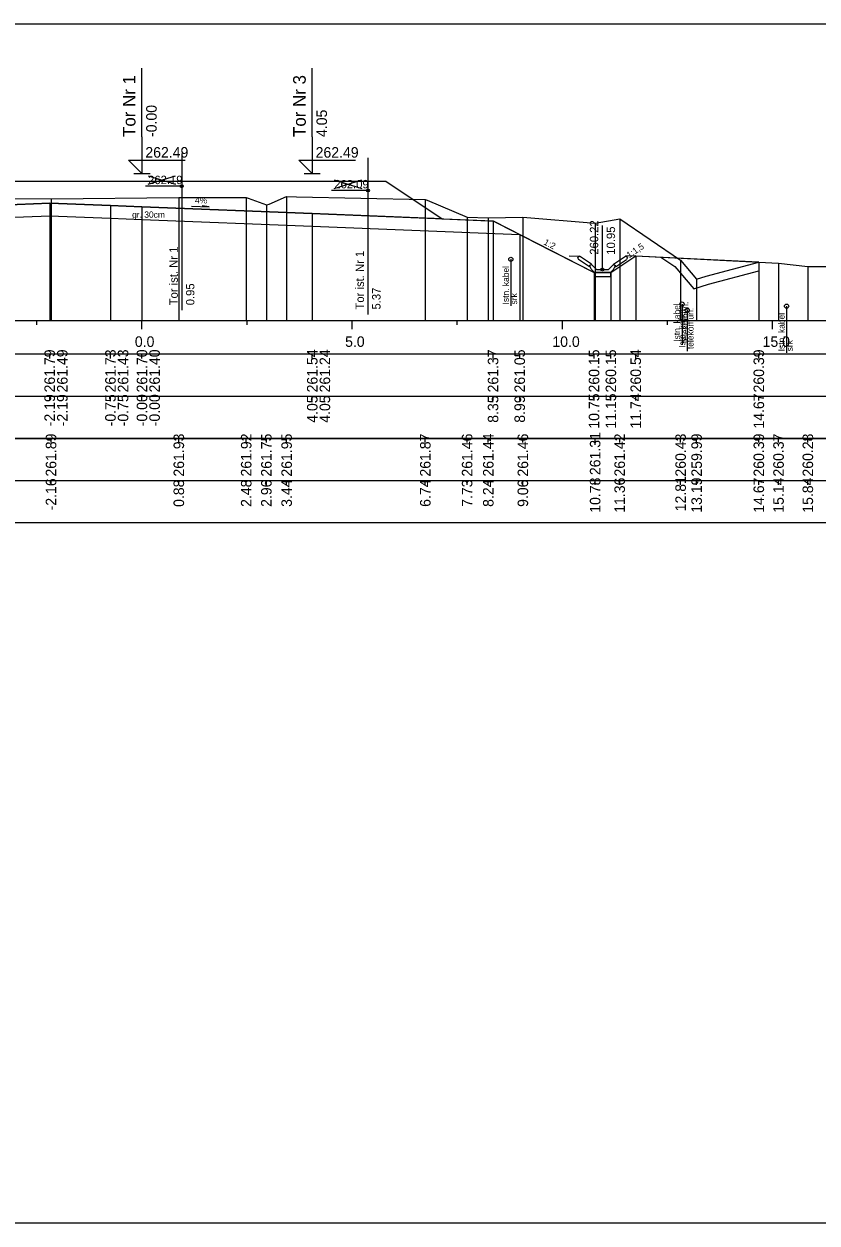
# Model space of a CAD drawing. Extents: x 6516023 to 6560129, y 5513077 to 5529206.
# Drawn here: x 6518164.91 to 6518183.77, y 5514451.16 to 5514479.66 of the extents above; entities that cross this region are included whole.
import ezdxf

# ---------------------------------------------------------------- set-up
doc = ezdxf.new("R2010")
doc.units = 0
for name, color, linetype in [('IR_default', 7, 'Continuous'), ('TOR_PRZEK_P-kable', 7, 'Continuous'), ('TOR_PRZEK_P-komponent', 7, 'Continuous'), ('TOR_PRZEK_P-odwodnienie', 7, 'Continuous'), ('TOR_PRZEK_P-opisy', 7, 'Continuous'), ('TOR_PRZEK_P-schodkowanie+wymiana', 7, 'Continuous'), ('TOR_PRZEK_P-tabelka istniejace', 7, 'Continuous'), ('TOR_PRZEK_P-tabelka projektowane', 7, 'Continuous'), ('TOR_PRZEK_P-teren istniejacy', 7, 'Continuous'), ('TOR_PRZEK_P-tory istniejace', 7, 'Continuous'), ('TOR_PRZEK_P-tory projektowane', 7, 'Continuous'), ('TOR_PRZEK_P-uklad odniesienia', 7, 'Continuous'), ('TOR_PRZEK_P-warstwa ochronna I', 7, 'Continuous'), ('TOR_PRZEK_P-warstwa ochronna II', 7, 'Continuous'), ('TOR_RAMKI-ramka+tabelka 1', 7, 'Continuous')]:
    doc.layers.add(name, color=color, linetype=linetype)

msp = doc.modelspace()

# ---------------------------------------------------------------- linework, layer by layer
at = {"layer": 'IR_default'}
msp.add_lwpolyline([(6518161.778, 5514475.92), (6518164.963, 5514475.92), (6518165.053, 5514475.92), (6518165.963, 5514475.92), (6518166.278, 5514475.92), (6518169.463, 5514475.92), (6518169.964, 5514475.919), (6518170.013, 5514475.919), (6518173.513, 5514475.919), (6518174.733, 5514475.106), (6518174.854, 5514475.025), (6518175.954, 5514474.981), (6518176.063, 5514474.977), (6518176.139, 5514474.938), (6518176.914, 5514474.543), (6518177.052, 5514474.472), (6518178.465, 5514473.752), (6518178.501, 5514473.752), (6518178.865, 5514473.752), (6518178.91, 5514473.781), (6518179.36, 5514474.082), (6518179.385, 5514474.098), (6518179.457, 5514474.146), (6518182.384, 5514474.002)], dxfattribs=at)
at = {"layer": 'TOR_PRZEK_P-kable'}
for p, q in [((6518176.486, 5514474.063), (6518176.486, 5514472.954)), ((6518180.557, 5514473), (6518180.557, 5514472.027)), ((6518180.681, 5514472.854), (6518180.681, 5514471.88)), ((6518183.044, 5514472.949), (6518183.044, 5514471.839))]:
    msp.add_line(p, q, dxfattribs=at)
for centre in [(6518176.486, 5514474.063), (6518180.557, 5514473), (6518183.044, 5514472.949), (6518180.681, 5514472.854)]:
    msp.add_circle(centre, 0.05, dxfattribs=at)
at = {"layer": 'TOR_PRZEK_P-komponent'}
msp.add_lwpolyline([(6518155.663, 5514475.92), (6518159.163, 5514475.92), (6518161.463, 5514475.92), (6518164.963, 5514475.92), (6518165.963, 5514475.92), (6518169.463, 5514475.92), (6518170.013, 5514475.919), (6518173.513, 5514475.919), (6518174.854, 5514475.025), (6518171.763, 5514475.149), (6518167.713, 5514475.311), (6518166.963, 5514475.341), (6518165.518, 5514475.399), (6518163.963, 5514475.336), (6518163.213, 5514475.306), (6518160.513, 5514475.198), (6518160.113, 5514475.202), (6518157.413, 5514475.31), (6518156.663, 5514475.34), (6518155.413, 5514475.39), (6518154.833, 5514475.367)], close=True, dxfattribs=at)
at = {"layer": 'TOR_PRZEK_P-odwodnienie'}
for p, q in [((6518178.665, 5514473.822), (6518178.665, 5514474.866)), ((6518178.401, 5514473.947), (6518178.12, 5514474.134)), ((6518178.93, 5514473.947), (6518179.21, 5514474.134)), ((6518178.356, 5514473.881), (6518178.095, 5514474.055)), ((6518178.367, 5514473.897), (6518178.356, 5514473.881)), ((6518178.358, 5514473.917), (6518178.405, 5514473.941)), ((6518178.401, 5514473.947), (6518178.392, 5514473.935)), ((6518178.525, 5514473.822), (6518178.405, 5514473.941)), ((6518178.805, 5514473.822), (6518178.925, 5514473.941)), ((6518178.925, 5514473.941), (6518178.973, 5514473.917)), ((6518178.93, 5514473.947), (6518178.938, 5514473.935)), ((6518178.963, 5514473.897), (6518178.974, 5514473.881)), ((6518178.974, 5514473.881), (6518179.235, 5514474.055)), ((6518178.475, 5514473.752), (6518178.855, 5514473.752)), ((6518178.525, 5514473.822), (6518178.805, 5514473.822))]:
    msp.add_line(p, q, dxfattribs=at)
for points in [[(6518177.874, 5514474.146), (6518178.12, 5514474.134)], [(6518178.07, 5514474.108), (6518178.12, 5514474.134)], [(6518179.457, 5514474.146), (6518179.21, 5514474.134)], [(6518179.26, 5514474.108), (6518179.21, 5514474.134)], [(6518178.07, 5514474.108), (6518178.095, 5514474.055)], [(6518178.392, 5514473.935), (6518178.357, 5514473.916)], [(6518178.357, 5514473.916), (6518178.367, 5514473.897)], [(6518178.405, 5514473.822), (6518178.358, 5514473.917)], [(6518178.925, 5514473.822), (6518178.973, 5514473.917)], [(6518178.938, 5514473.935), (6518178.973, 5514473.916)], [(6518178.973, 5514473.916), (6518178.963, 5514473.897)], [(6518179.26, 5514474.108), (6518179.235, 5514474.055)], [(6518178.475, 5514473.752), (6518178.405, 5514473.822)], [(6518178.465, 5514473.752), (6518178.465, 5514473.752), (6518178.465, 5514473.752), (6518178.465, 5514473.751), (6518178.465, 5514473.752), (6518178.466, 5514473.751), (6518178.465, 5514473.752), (6518178.466, 5514473.752)], [(6518178.865, 5514473.752), (6518178.465, 5514473.752), (6518178.465, 5514473.652), (6518178.865, 5514473.652), (6518178.865, 5514473.752)], [(6518178.855, 5514473.752), (6518178.925, 5514473.822)], [(6518178.865, 5514473.752), (6518178.865, 5514473.752), (6518178.865, 5514473.752), (6518178.865, 5514473.751), (6518178.865, 5514473.752), (6518178.866, 5514473.751), (6518178.865, 5514473.752), (6518178.866, 5514473.752)]]:
    msp.add_lwpolyline(points, dxfattribs=at)
msp.add_circle((6518178.665, 5514473.822), 0.035, dxfattribs=at)
at = {"layer": 'TOR_PRZEK_P-opisy'}
msp.add_lwpolyline([(6518168.893, 5514475.325), (6518169.311, 5514475.306), (6518169.143, 5514475.334)], dxfattribs=at)
at = {"layer": 'TOR_PRZEK_P-schodkowanie+wymiana'}
msp.add_lwpolyline([(6518180.056, 5514474.116), (6518180.389, 5514473.889), (6518180.838, 5514473.362), (6518181.187, 5514473.469), (6518182.384, 5514473.791)], dxfattribs=at)
at = {"layer": 'TOR_PRZEK_P-tabelka istniejace'}
for p, q in [((6518165.55, 5514469.706), (6518165.55, 5514469.806)), ((6518168.589, 5514469.706), (6518168.589, 5514469.806)), ((6518170.192, 5514469.706), (6518170.192, 5514469.806)), ((6518170.671, 5514469.706), (6518170.671, 5514469.806)), ((6518171.153, 5514469.706), (6518171.153, 5514469.806)), ((6518174.451, 5514469.706), (6518174.451, 5514469.806)), ((6518175.446, 5514469.706), (6518175.446, 5514469.806)), ((6518175.949, 5514469.706), (6518175.949, 5514469.806)), ((6518176.772, 5514469.706), (6518176.772, 5514469.806)), ((6518178.491, 5514469.706), (6518178.491, 5514469.806)), ((6518179.075, 5514469.706), (6518179.075, 5514469.806)), ((6518180.524, 5514469.706), (6518180.524, 5514469.806)), ((6518180.905, 5514469.706), (6518180.905, 5514469.806)), ((6518182.384, 5514469.706), (6518182.384, 5514469.806)), ((6518182.853, 5514469.706), (6518182.853, 5514469.806)), ((6518183.55, 5514469.706), (6518183.55, 5514469.806)), ((6518106.663, 5514468.806), (6518210.463, 5514468.806)), ((6518165.55, 5514468.706), (6518165.55, 5514468.806)), ((6518168.589, 5514468.706), (6518168.589, 5514468.806)), ((6518170.192, 5514468.706), (6518170.192, 5514468.806)), ((6518170.671, 5514468.706), (6518170.671, 5514468.806)), ((6518171.153, 5514468.706), (6518171.153, 5514468.806)), ((6518174.451, 5514468.706), (6518174.451, 5514468.806)), ((6518175.446, 5514468.706), (6518175.446, 5514468.806)), ((6518175.949, 5514468.706), (6518175.949, 5514468.806)), ((6518176.772, 5514468.706), (6518176.772, 5514468.806)), ((6518178.491, 5514468.706), (6518178.491, 5514468.806)), ((6518179.075, 5514468.706), (6518179.075, 5514468.806)), ((6518180.524, 5514468.706), (6518180.524, 5514468.806)), ((6518180.905, 5514468.706), (6518180.905, 5514468.806)), ((6518182.384, 5514468.706), (6518182.384, 5514468.806)), ((6518182.853, 5514468.706), (6518182.853, 5514468.806)), ((6518183.55, 5514468.706), (6518183.55, 5514468.806))]:
    msp.add_line(p, q, dxfattribs=at)
for points in [[(6518171.153, 5514475.554), (6518171.153, 5514472.806), (6518171.153, 5514472.676), (6518171.153, 5514472.606)], [(6518165.55, 5514475.501), (6518165.55, 5514472.806), (6518165.55, 5514472.676), (6518165.55, 5514472.606)], [(6518168.589, 5514475.535), (6518168.589, 5514472.806), (6518168.589, 5514472.676), (6518168.589, 5514472.606)], [(6518170.192, 5514475.53), (6518170.192, 5514472.806), (6518170.192, 5514472.676), (6518170.192, 5514472.606)], [(6518170.671, 5514475.359), (6518170.671, 5514472.806), (6518170.671, 5514472.676), (6518170.671, 5514472.606)], [(6518174.451, 5514475.481), (6518174.451, 5514472.806), (6518174.451, 5514472.676), (6518174.451, 5514472.606)], [(6518175.446, 5514475.062), (6518175.446, 5514472.806), (6518175.446, 5514472.676), (6518175.446, 5514472.606)], [(6518175.949, 5514475.045), (6518175.949, 5514472.806), (6518175.949, 5514472.676), (6518175.949, 5514472.606)], [(6518176.772, 5514475.061), (6518176.772, 5514472.806), (6518176.772, 5514472.676), (6518176.772, 5514472.606)], [(6518179.075, 5514475.026), (6518179.075, 5514472.806), (6518179.075, 5514472.676), (6518179.075, 5514472.606)], [(6518178.491, 5514474.92), (6518178.491, 5514472.806), (6518178.491, 5514472.676), (6518178.491, 5514472.606)], [(6518180.524, 5514474.039), (6518180.524, 5514472.806), (6518180.524, 5514472.676), (6518180.524, 5514472.606)], [(6518182.384, 5514473.998), (6518182.384, 5514472.806), (6518182.384, 5514472.676), (6518182.384, 5514472.606)], [(6518182.853, 5514473.971), (6518182.853, 5514472.806), (6518182.853, 5514472.676), (6518182.853, 5514472.606)], [(6518183.55, 5514473.89), (6518183.55, 5514472.806), (6518183.55, 5514472.676), (6518183.55, 5514472.606)], [(6518180.905, 5514473.592), (6518180.905, 5514472.806), (6518180.905, 5514472.676), (6518180.905, 5514472.606)]]:
    msp.add_lwpolyline(points, dxfattribs=at)
msp.add_lwpolyline([(6518106.663, 5514469.806), (6518106.663, 5514467.806), (6518210.463, 5514467.806), (6518210.463, 5514469.806)], close=True, dxfattribs=at)
at = {"layer": 'TOR_PRZEK_P-tabelka projektowane'}
for p, q in [((6518165.518, 5514471.706), (6518165.518, 5514471.806)), ((6518165.518, 5514471.706), (6518165.518, 5514471.806)), ((6518166.963, 5514471.706), (6518166.963, 5514471.806)), ((6518166.963, 5514471.706), (6518166.963, 5514471.806)), ((6518167.713, 5514471.706), (6518167.713, 5514471.806)), ((6518167.713, 5514471.706), (6518167.713, 5514471.806)), ((6518171.763, 5514471.706), (6518171.763, 5514471.806)), ((6518171.763, 5514471.706), (6518171.763, 5514471.806)), ((6518176.063, 5514471.706), (6518176.063, 5514471.806)), ((6518176.701, 5514471.706), (6518176.701, 5514471.806)), ((6518178.465, 5514471.706), (6518178.465, 5514471.806)), ((6518178.865, 5514471.706), (6518178.865, 5514471.806)), ((6518179.457, 5514471.706), (6518179.457, 5514471.806)), ((6518182.384, 5514471.706), (6518182.384, 5514471.806)), ((6518106.663, 5514470.806), (6518210.463, 5514470.806)), ((6518165.518, 5514470.706), (6518165.518, 5514470.806)), ((6518165.518, 5514470.706), (6518165.518, 5514470.806)), ((6518166.963, 5514470.706), (6518166.963, 5514470.806)), ((6518166.963, 5514470.706), (6518166.963, 5514470.806)), ((6518167.713, 5514470.706), (6518167.713, 5514470.806)), ((6518167.713, 5514470.706), (6518167.713, 5514470.806)), ((6518171.763, 5514470.706), (6518171.763, 5514470.806)), ((6518171.763, 5514470.706), (6518171.763, 5514470.806)), ((6518176.063, 5514470.706), (6518176.063, 5514470.806)), ((6518176.701, 5514470.706), (6518176.701, 5514470.806)), ((6518178.465, 5514470.706), (6518178.465, 5514470.806)), ((6518178.865, 5514470.706), (6518178.865, 5514470.806)), ((6518179.457, 5514470.706), (6518179.457, 5514470.806)), ((6518182.384, 5514470.706), (6518182.384, 5514470.806))]:
    msp.add_line(p, q, dxfattribs=at)
for points in [[(6518165.518, 5514475.399), (6518165.518, 5514472.806), (6518165.518, 5514472.676), (6518165.518, 5514472.606)], [(6518166.963, 5514475.341), (6518166.963, 5514472.806), (6518166.963, 5514472.676), (6518166.963, 5514472.606)], [(6518167.713, 5514475.311), (6518167.713, 5514472.806), (6518167.713, 5514472.676), (6518167.713, 5514472.606)], [(6518165.518, 5514475.099), (6518165.518, 5514472.806), (6518165.518, 5514472.676), (6518165.518, 5514472.606)], [(6518166.963, 5514475.041), (6518166.963, 5514472.806), (6518166.963, 5514472.676), (6518166.963, 5514472.606)], [(6518167.713, 5514475.011), (6518167.713, 5514472.806), (6518167.713, 5514472.676), (6518167.713, 5514472.606)], [(6518171.763, 5514475.149), (6518171.763, 5514472.806), (6518171.763, 5514472.676), (6518171.763, 5514472.606)], [(6518176.063, 5514474.977), (6518176.063, 5514472.806), (6518176.063, 5514472.676), (6518176.063, 5514472.606)], [(6518171.763, 5514474.849), (6518171.763, 5514472.806), (6518171.763, 5514472.676), (6518171.763, 5514472.606)], [(6518176.701, 5514474.651), (6518176.701, 5514472.806), (6518176.701, 5514472.676), (6518176.701, 5514472.606)], [(6518179.457, 5514474.146), (6518179.457, 5514472.806), (6518179.457, 5514472.676), (6518179.457, 5514472.606)], [(6518182.384, 5514473.998), (6518182.384, 5514472.806), (6518182.384, 5514472.676), (6518182.384, 5514472.606)], [(6518178.465, 5514473.752), (6518178.465, 5514472.806), (6518178.465, 5514472.676), (6518178.465, 5514472.606)], [(6518178.865, 5514473.752), (6518178.865, 5514472.806), (6518178.865, 5514472.676), (6518178.865, 5514472.606)]]:
    msp.add_lwpolyline(points, dxfattribs=at)
msp.add_lwpolyline([(6518106.663, 5514471.806), (6518106.663, 5514469.806), (6518210.463, 5514469.806), (6518210.463, 5514471.806)], close=True, dxfattribs=at)
at = {"layer": 'TOR_PRZEK_P-teren istniejacy'}
msp.add_lwpolyline([(6518161.805, 5514475.508), (6518165.55, 5514475.501), (6518168.589, 5514475.535), (6518170.192, 5514475.53), (6518170.236, 5514475.517), (6518170.671, 5514475.359), (6518170.742, 5514475.372), (6518171.153, 5514475.554), (6518171.39, 5514475.548), (6518174.451, 5514475.481), (6518174.499, 5514475.468), (6518175.446, 5514475.062), (6518175.949, 5514475.045), (6518176.772, 5514475.061), (6518178.491, 5514474.92), (6518179.075, 5514475.026), (6518180.524, 5514474.039), (6518180.905, 5514473.592), (6518181.132, 5514473.661), (6518182.384, 5514473.998), (6518182.853, 5514473.971), (6518183.55, 5514473.89), (6518184.459, 5514473.89)], dxfattribs=at)
at = {"layer": 'TOR_PRZEK_P-tory istniejace'}
for p, q in [((6518168.658, 5514476.575), (6518168.658, 5514472.855)), ((6518173.086, 5514476.474), (6518173.086, 5514472.754)), ((6518167.859, 5514475.847), (6518168.511, 5514476.05)), ((6518167.859, 5514476.05), (6518168.511, 5514475.847)), ((6518172.287, 5514475.746), (6518172.939, 5514475.949)), ((6518172.287, 5514475.949), (6518172.939, 5514475.746)), ((6518168.659, 5514475.8), (6518167.793, 5514475.8)), ((6518173.087, 5514475.699), (6518172.221, 5514475.699))]:
    msp.add_line(p, q, dxfattribs=at)
for centre in [(6518168.659, 5514475.8), (6518173.087, 5514475.699)]:
    msp.add_circle(centre, 0.035, dxfattribs=at)
at = {"layer": 'TOR_PRZEK_P-tory projektowane'}
for p, q in [((6518167.713, 5514476.977), (6518167.713, 5514478.609)), ((6518171.763, 5514476.977), (6518171.763, 5514478.609)), ((6518167.713, 5514476.977), (6518167.713, 5514476.1)), ((6518171.763, 5514476.977), (6518171.763, 5514476.099)), ((6518167.713, 5514476.1), (6518167.394, 5514476.419)), ((6518167.394, 5514476.419), (6518168.738, 5514476.419)), ((6518171.763, 5514476.099), (6518171.444, 5514476.418)), ((6518171.444, 5514476.418), (6518172.788, 5514476.418)), ((6518167.521, 5514476.1), (6518167.905, 5514476.1)), ((6518171.571, 5514476.099), (6518171.955, 5514476.099))]:
    msp.add_line(p, q, dxfattribs=at)
at = {"layer": 'TOR_PRZEK_P-uklad odniesienia'}
for p, q in [((6518110.463, 5514472.606), (6518210.463, 5514472.606)), ((6518165.213, 5514472.506), (6518165.213, 5514472.606)), ((6518167.713, 5514472.406), (6518167.713, 5514472.606)), ((6518170.213, 5514472.506), (6518170.213, 5514472.606)), ((6518172.713, 5514472.406), (6518172.713, 5514472.606)), ((6518175.213, 5514472.506), (6518175.213, 5514472.606)), ((6518177.713, 5514472.406), (6518177.713, 5514472.606)), ((6518180.213, 5514472.506), (6518180.213, 5514472.606)), ((6518182.713, 5514472.406), (6518182.713, 5514472.606))]:
    msp.add_line(p, q, dxfattribs=at)
at = {"layer": 'TOR_PRZEK_P-warstwa ochronna I'}
msp.add_lwpolyline([(6518160.753, 5514474.908), (6518163.213, 5514475.006), (6518165.518, 5514475.099), (6518166.963, 5514475.041), (6518167.713, 5514475.011), (6518171.763, 5514474.849), (6518176.701, 5514474.651)], dxfattribs=at)
at = {"layer": 'TOR_PRZEK_P-warstwa ochronna II'}
msp.add_lwpolyline([(6518148.701, 5514473.946), (6518149.38, 5514473.493), (6518149.78, 5514473.493), (6518153.413, 5514475.31), (6518155.413, 5514475.39), (6518156.663, 5514475.34), (6518157.413, 5514475.31), (6518160.113, 5514475.202), (6518160.513, 5514475.198), (6518163.213, 5514475.306), (6518163.963, 5514475.336), (6518165.518, 5514475.399), (6518166.963, 5514475.341), (6518167.713, 5514475.311), (6518171.763, 5514475.149), (6518176.063, 5514474.977), (6518178.465, 5514473.752), (6518178.865, 5514473.752), (6518179.457, 5514474.146), (6518182.384, 5514473.998)], dxfattribs=at)
at = {"layer": 'TOR_RAMKI-ramka+tabelka 1'}
msp.add_lwpolyline([(6517997.013, 5514479.656), (6518244.513, 5514479.656), (6518244.513, 5514451.156), (6517997.013, 5514451.156)], close=True, dxfattribs=at)

# ---------------------------------------------------------------- texts
at = {"layer": 'TOR_PRZEK_P-kable'}
for s, height, p in [('Istn. kabel', 0.14999, (6518176.441, 5514472.99)), ('srk', 0.15, (6518176.635, 5514472.99)), ('Istn. kabel', 0.14999, (6518180.512, 5514472.103)), ('telekomun.', 0.15, (6518180.706, 5514472.074)), ('Istn. kabel', 0.14999, (6518180.637, 5514471.957)), ('telekomun.', 0.15, (6518180.831, 5514471.928)), ('Istn. kabel', 0.14999, (6518182.999, 5514471.875)), ('srk', 0.15, (6518183.193, 5514471.876))]:
    msp.add_text(s, height=height, rotation=90.0511, dxfattribs=at).set_placement(p)
at = {"layer": 'TOR_PRZEK_P-odwodnienie'}
for s, p in [('260.22', (6518178.565, 5514474.172)), ('10.95', (6518178.965, 5514474.172))]:
    msp.add_text(s, height=0.2, rotation=90, dxfattribs=at).set_placement(p)
at = {"layer": 'TOR_PRZEK_P-opisy'}
for s, rotation, p in [('4%', 359.8485, (6518168.972, 5514475.391)), ('1:2', 332.9299, (6518177.253, 5514474.422)), ('1:1,5', 34.0701, (6518179.301, 5514474.084))]:
    msp.add_text(s, height=0.15, rotation=rotation, dxfattribs=at).set_placement(p)
at = {"layer": 'TOR_PRZEK_P-tabelka istniejace'}
for s, p in [('261.89', (6518165.675, 5514468.898)), ('261.93', (6518168.714, 5514468.898)), ('261.92', (6518170.317, 5514468.9)), ('261.75', (6518170.796, 5514468.897)), ('261.95', (6518171.278, 5514468.897)), ('261.87', (6518174.576, 5514468.898)), ('261.46', (6518175.571, 5514468.898)), ('261.44', (6518176.074, 5514468.899)), ('261.46', (6518176.897, 5514468.898)), ('261.31', (6518178.616, 5514468.933)), ('261.42', (6518179.2, 5514468.9)), ('260.43', (6518180.649, 5514468.898)), ('259.99', (6518181.03, 5514468.898)), ('260.39', (6518182.509, 5514468.898)), ('260.37', (6518182.978, 5514468.898)), ('260.28', (6518183.675, 5514468.898)), ('-2.16', (6518165.675, 5514468.094)), ('0.88', (6518168.714, 5514468.177)), ('2.48', (6518170.317, 5514468.177)), ('2.96', (6518170.796, 5514468.177)), ('3.44', (6518171.278, 5514468.178)), ('6.74', (6518174.576, 5514468.178)), ('7.73', (6518175.571, 5514468.178)), ('8.24', (6518176.074, 5514468.178)), ('9.06', (6518176.897, 5514468.177)), ('10.78', (6518178.616, 5514468.038)), ('11.36', (6518179.2, 5514468.038)), ('12.81', (6518180.649, 5514468.073)), ('13.19', (6518181.03, 5514468.038)), ('14.67', (6518182.509, 5514468.038)), ('15.14', (6518182.978, 5514468.039)), ('15.84', (6518183.675, 5514468.039))]:
    msp.add_text(s, height=0.25, rotation=90, dxfattribs=at).set_placement(p)
at = {"layer": 'TOR_PRZEK_P-tabelka projektowane'}
for s, p in [('261.79', (6518165.643, 5514470.898)), ('261.49', (6518165.943, 5514470.898)), ('261.73', (6518167.088, 5514470.898)), ('261.43', (6518167.388, 5514470.898)), ('261.70', (6518167.838, 5514470.898)), ('261.40', (6518168.138, 5514470.898)), ('261.54', (6518171.888, 5514470.899)), ('261.24', (6518172.188, 5514470.899)), ('261.37', (6518176.188, 5514470.898)), ('261.05', (6518176.822, 5514470.897)), ('260.15', (6518178.59, 5514470.897)), ('260.15', (6518178.99, 5514470.897)), ('260.54', (6518179.582, 5514470.899)), ('260.39', (6518182.509, 5514470.898)), ('-2.19', (6518165.643, 5514470.094)), ('-2.19', (6518165.943, 5514470.094)), ('-0.75', (6518167.088, 5514470.093)), ('-0.75', (6518167.388, 5514470.093)), ('-0.00', (6518167.838, 5514470.094)), ('-0.00', (6518168.138, 5514470.094)), ('4.05', (6518171.888, 5514470.177)), ('4.05', (6518172.188, 5514470.177)), ('8.35', (6518176.188, 5514470.177)), ('8.99', (6518176.822, 5514470.178)), ('10.75', (6518178.59, 5514470.037)), ('11.15', (6518178.99, 5514470.037)), ('11.74', (6518179.582, 5514470.039)), ('14.67', (6518182.509, 5514470.038))]:
    msp.add_text(s, height=0.25, rotation=90, dxfattribs=at).set_placement(p)
at = {"layer": 'TOR_PRZEK_P-tory istniejace'}
for s, p in [('262.19', (6518167.859, 5514475.85)), ('262.09', (6518172.287, 5514475.749))]:
    msp.add_text(s, height=0.2, dxfattribs=at).set_placement(p)
for s, rotation, p in [('Tor ist. Nr 1', 90.0511, (6518168.565, 5514472.969)), ('Tor ist. Nr 1', 90.0511, (6518172.993, 5514472.869)), ('0.95', 90, (6518168.959, 5514472.97)), ('5.37', 90, (6518173.387, 5514472.869))]:
    msp.add_text(s, height=0.2, rotation=rotation, dxfattribs=at).set_placement(p)
at = {"layer": 'TOR_PRZEK_P-tory projektowane'}
for s, height, p in [('Tor Nr 1', 0.3, (6518167.558, 5514476.971)), ('Tor Nr 3', 0.3, (6518171.608, 5514476.971)), ('-0.00', 0.25, (6518168.063, 5514476.97)), ('4.05', 0.25, (6518172.113, 5514476.969))]:
    msp.add_text(s, height=height, rotation=90, dxfattribs=at).set_placement(p)
for p in [(6518167.793, 5514476.48), (6518171.843, 5514476.479)]:
    msp.add_text('262.49', height=0.25, dxfattribs=at).set_placement(p)
at = {"layer": 'TOR_PRZEK_P-uklad odniesienia'}
for s, p in [('0.0', (6518167.544, 5514471.981)), ('5.0', (6518172.544, 5514471.981)), ('10.0', (6518177.474, 5514471.981)), ('15.0', (6518182.474, 5514471.981))]:
    msp.add_text(s, height=0.25, dxfattribs=at).set_placement(p)
at = {"layer": 'TOR_PRZEK_P-warstwa ochronna I'}
msp.add_text('gr. 30cm', height=0.15, dxfattribs=at).set_placement((6518167.478, 5514475.05))

doc.saveas('drawing.dxf')
